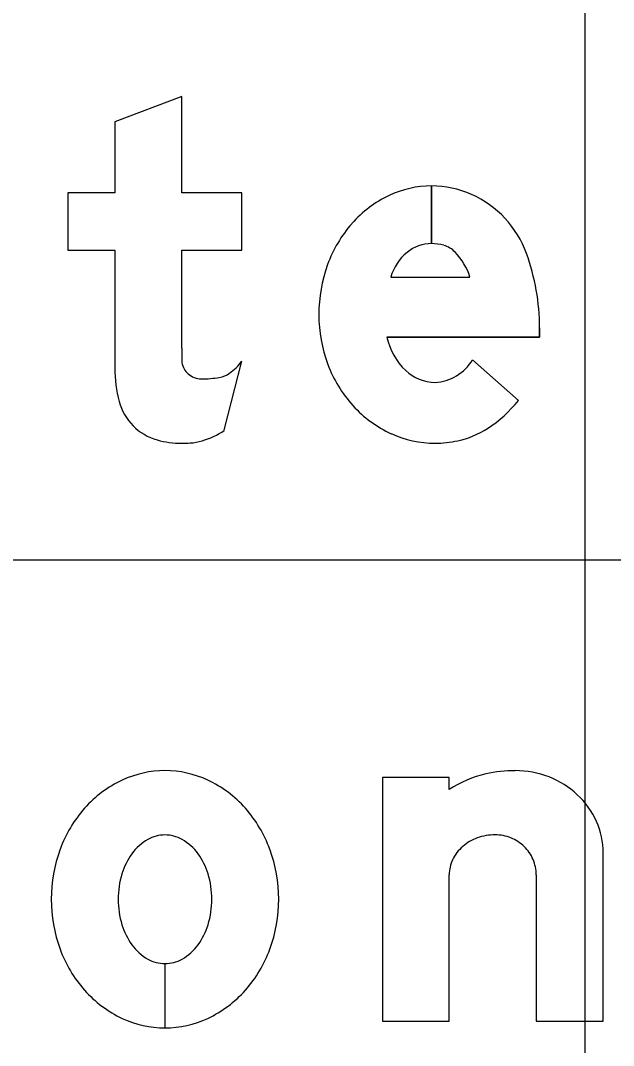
# Model space of a CAD drawing. Extents: x 2193008 to 2198143, y 1236112 to 1237864.
# Drawn here: x 2196625.301 to 2196626.777, y 1237302.897 to 1237305.451 of the extents above; entities that cross this region are included whole.
import ezdxf

# ---------------------------------------------------------------- set-up
doc = ezdxf.new("R2010")
doc.units = 0
for name, color, linetype in [('GSBWFILL', 7, 'Continuous'), ('GSCOLORFILL', 7, 'Continuous'), ('GSOUTLINE', 7, 'Continuous'), ('M-ROADS', 7, 'Continuous')]:
    doc.layers.add(name, color=color, linetype=linetype)

msp = doc.modelspace()

# ---------------------------------------------------------------- linework, layer by layer
at = {"layer": 'GSBWFILL'}
for p, q in [((2196626.3243, 1237305.0387), (2196626.3243, 1237304.8951)), ((2196626.3243, 1237304.8951), (2196626.3243, 1237305.0387)), ((2196626.2227, 1237304.8117), (2196626.4199, 1237304.8117)), ((2196625.8084, 1237304.4299), (2196625.8522, 1237304.6022)), ((2196626.4266, 1237304.6055), (2196626.5405, 1237304.5046)), ((2196626.5848, 1237303.3226), (2196626.5848, 1237302.9575)), ((2196625.6607, 1237303.1011), (2196625.6607, 1237302.9408)), ((2196625.6608, 1237302.9408), (2196625.6608, 1237303.1011))]:
    msp.add_line(p, q, dxfattribs=at)
for points in [[(2196625.7024, 1237304.635), (2196625.7024, 1237304.8785), (2196625.8522, 1237304.8785), (2196625.8522, 1237305.0221), (2196625.7024, 1237305.0221), (2196625.7024, 1237305.2614), (2196625.5359, 1237305.1983), (2196625.5359, 1237305.0221), (2196625.4193, 1237305.0221), (2196625.4193, 1237304.8785), (2196625.5359, 1237304.8785), (2196625.5359, 1237304.5847)], [(2196626.5931, 1237304.6856), (2196626.5931, 1237304.6619), (2196626.2132, 1237304.6619)], [(2196626.3684, 1237303.5352), (2196626.3684, 1237303.5652), (2196626.2019, 1237303.5652), (2196626.2019, 1237302.9575), (2196626.3684, 1237302.9575), (2196626.3684, 1237303.3226)], [(2196626.5848, 1237302.9575), (2196626.7513, 1237302.9575), (2196626.7513, 1237303.3774)]]:
    msp.add_lwpolyline(points, dxfattribs=at)
for centre, radius, start, end in [((2196626.3243, 1237304.7922), 0.2466, 90, 115.3224), ((2196626.3243, 1237304.7922), 0.2466, 66.2413, 89.9903), ((2196626.318, 1237304.7824), 0.2581, 19.9901, 65.8469), ((2196626.3412, 1237304.7564), 0.2862, 115.3224, 138.8015), ((2196626.3676, 1237304.7332), 0.3213, 138.8015, 160.0695), ((2196626.3243, 1237304.7986), 0.0965, 90, 129.2086), ((2196626.3243, 1237304.7832), 0.1119, 74.2341, 89.9787), ((2196626.3377, 1237304.8308), 0.0624, 43.3306, 74.2341), ((2196626.3478, 1237304.7736), 0.1308, 130.2868, 163.0777), ((2196626.2633, 1237304.7606), 0.1648, 18.0656, 43.3306), ((2196626.052, 1237304.6856), 0.5411, 0, 19.9901), ((2196626.409, 1237304.7182), 0.3653, 160.0695, 180), ((2196626.3981, 1237304.7182), 0.3544, 180, 200.5021), ((2196626.3732, 1237304.6972), 0.1638, 192.4467, 226.2893), ((2196626.7446, 1237304.635), 1.0423, 180, 182.0173), ((2196625.8589, 1237304.5847), 0.3231, 180, 194.8913), ((2196625.7502, 1237304.6064), 0.0479, 189.7434, 227.9584), ((2196625.7426, 1237304.6839), 0.1367, 305.2189, 323.2877), ((2196626.3663, 1237304.7064), 0.3205, 200.5021, 222.0738), ((2196626.3249, 1237304.6683), 0.1195, 273.8929, 328.2838), ((2196625.7517, 1237304.6081), 0.0501, 227.9584, 270), ((2196625.7517, 1237304.8209), 0.2629, 270, 279.6927), ((2196625.7855, 1237304.6232), 0.0624, 279.6927, 305.2189), ((2196626.3345, 1237304.6574), 0.1083, 226.5476, 269.2365), ((2196626.2965, 1237304.6958), 0.31, 302.591, 321.9228), ((2196625.6775, 1237304.5364), 0.1353, 194.8913, 254.4117), ((2196626.3461, 1237304.688), 0.2932, 222.0738, 245.3524), ((2196625.697, 1237304.5936), 0.1981, 286.3959, 304.22), ((2196626.3402, 1237304.6274), 0.2289, 282.4743, 302.591), ((2196625.7024, 1237304.6257), 0.228, 254.4117, 270), ((2196625.7147, 1237304.5334), 0.1353, 273.675, 286.3959), ((2196626.333, 1237304.6597), 0.2619, 245.3524, 270), ((2196626.333, 1237304.6597), 0.2619, 270, 282.4743), ((2196625.7024, 1237304.726), 0.3283, 270, 273.675)]:
    msp.add_arc(centre, radius, start, end, dxfattribs=at)
for centre, major_axis, start_param, end_param in [((2196625.6607, 1237303.331), (0, 0.2509), 0, 0.438571), ((2196625.6607, 1237303.331), (0, 0.2509), 5.844614, 6.283185), ((2196626.5294, 1237303.2823), (0, 0.2998), 0.235088, 0.567132), ((2196626.5323, 1237303.2488), (0, 0.333), 0, 0.219986), ((2196626.5323, 1237303.3475), (0, 0.2344), 5.914285, 6.283185), ((2196626.5379, 1237303.3621), (0, 0.2187), 5.532258, 5.914285), ((2196625.6766, 1237303.2973), (0, 0.2881), 0.438571, 0.847388), ((2196625.6449, 1237303.2973), (0, 0.2881), 5.435798, 5.844614), ((2196626.5466, 1237303.3714), (0, 0.206), 5.130076, 5.532258), ((2196625.7012, 1237303.2755), (0, 0.321), 0.847388, 1.220117), ((2196625.6203, 1237303.2755), (0, 0.321), 5.063069, 5.435798), ((2196626.5602, 1237303.3774), (0, 0.1912), 4.712389, 5.130076), ((2196625.6811, 1237303.2999), (0, 0.1271), 0.517724, 0.942), ((2196625.6607, 1237303.3357), (0, 0.086), 0, 0.517724), ((2196625.6607, 1237303.3357), (0, 0.086), 5.765461, 6.283185), ((2196625.6404, 1237303.2999), (0, 0.1271), 5.341185, 5.765461), ((2196626.477, 1237303.3064), (0, 0.1146), 0.345704, 0.715718), ((2196626.4826, 1237303.2909), (0, 0.1311), 0, 0.345704), ((2196626.4826, 1237303.3168), (0, 0.1052), 5.900624, 6.283185), ((2196626.4837, 1237303.3196), (0, 0.1021), 5.51227, 5.900624), ((2196625.7399, 1237303.2614), (0, 0.3622), 1.220117, 1.570796), ((2196625.5816, 1237303.2614), (0, 0.3622), 4.712389, 5.063069), ((2196626.4684, 1237303.3163), (0, 0.1015), 0.715718, 1.126231), ((2196626.4855, 1237303.3214), (0, 0.0995), 5.115435, 5.51227), ((2196625.7132, 1237303.2766), (0, 0.1667), 0.942, 1.278197), ((2196625.6083, 1237303.2766), (0, 0.1667), 5.004989, 5.341185), ((2196626.4551, 1237303.3226), (0, 0.0867), 1.126231, 1.570796), ((2196626.4883, 1237303.3226), (0, 0.0965), 4.712389, 5.115435), ((2196625.7638, 1237303.2614), (0, 0.2196), 1.278197, 1.570796), ((2196625.5577, 1237303.2614), (0, 0.2196), 4.712389, 5.004989), ((2196625.7399, 1237303.2614), (0, 0.3622), 1.570796, 1.921476), ((2196625.7638, 1237303.2614), (0, 0.2196), 1.570796, 1.863396), ((2196625.5577, 1237303.2614), (0, 0.2196), 4.419789, 4.712389), ((2196625.5816, 1237303.2614), (0, 0.3622), 4.361709, 4.712389), ((2196625.7132, 1237303.2461), (0, 0.1667), 1.863396, 2.199593), ((2196625.6083, 1237303.2461), (0, 0.1667), 4.083593, 4.419789), ((2196625.7012, 1237303.2472), (0, 0.321), 1.921476, 2.294205), ((2196625.6811, 1237303.2228), (0, 0.1271), 2.199593, 2.623869), ((2196625.6404, 1237303.2228), (0, 0.1271), 3.659317, 4.083593), ((2196625.6203, 1237303.2472), (0, 0.321), 3.98898, 4.361709), ((2196625.6607, 1237303.1871), (0, 0.086), 2.623869, 3.141593), ((2196625.6607, 1237303.1871), (0, 0.086), 3.142077, 3.659317), ((2196625.6766, 1237303.2254), (0, 0.2881), 2.294205, 2.703022), ((2196625.6449, 1237303.2254), (0, 0.2881), 3.580164, 3.98898), ((2196625.6607, 1237303.1917), (0, 0.2509), 2.703022, 3.141593), ((2196625.6607, 1237303.1917), (0, 0.2509), 3.141759, 3.580164)]:
    msp.add_ellipse(centre, major_axis=major_axis, ratio=0.999998, start_param=start_param, end_param=end_param, dxfattribs=at)
at = {"layer": 'GSCOLORFILL'}
for p, q in [((2196626.3243, 1237305.0387), (2196626.3243, 1237304.8951)), ((2196626.3243, 1237304.8951), (2196626.3243, 1237305.0387)), ((2196626.2227, 1237304.8117), (2196626.4199, 1237304.8117)), ((2196625.8084, 1237304.4299), (2196625.8522, 1237304.6022)), ((2196626.4266, 1237304.6055), (2196626.5405, 1237304.5046)), ((2196626.5848, 1237303.3226), (2196626.5848, 1237302.9575)), ((2196625.6607, 1237303.1011), (2196625.6607, 1237302.9408)), ((2196625.6608, 1237302.9408), (2196625.6608, 1237303.1011))]:
    msp.add_line(p, q, dxfattribs=at)
for points in [[(2196625.7024, 1237304.635), (2196625.7024, 1237304.8785), (2196625.8522, 1237304.8785), (2196625.8522, 1237305.0221), (2196625.7024, 1237305.0221), (2196625.7024, 1237305.2614), (2196625.5359, 1237305.1983), (2196625.5359, 1237305.0221), (2196625.4193, 1237305.0221), (2196625.4193, 1237304.8785), (2196625.5359, 1237304.8785), (2196625.5359, 1237304.5847)], [(2196626.5931, 1237304.6856), (2196626.5931, 1237304.6619), (2196626.2132, 1237304.6619)], [(2196626.3684, 1237303.5352), (2196626.3684, 1237303.5652), (2196626.2019, 1237303.5652), (2196626.2019, 1237302.9575), (2196626.3684, 1237302.9575), (2196626.3684, 1237303.3226)], [(2196626.5848, 1237302.9575), (2196626.7513, 1237302.9575), (2196626.7513, 1237303.3774)]]:
    msp.add_lwpolyline(points, dxfattribs=at)
for centre, radius, start, end in [((2196626.3243, 1237304.7922), 0.2466, 90, 115.3224), ((2196626.3243, 1237304.7922), 0.2466, 66.2413, 89.9903), ((2196626.318, 1237304.7824), 0.2581, 19.9901, 65.8469), ((2196626.3412, 1237304.7564), 0.2862, 115.3224, 138.8015), ((2196626.3676, 1237304.7332), 0.3213, 138.8015, 160.0695), ((2196626.3243, 1237304.7986), 0.0965, 90, 129.2086), ((2196626.3243, 1237304.7832), 0.1119, 74.2341, 89.9787), ((2196626.3377, 1237304.8308), 0.0624, 43.3306, 74.2341), ((2196626.3478, 1237304.7736), 0.1308, 130.2868, 163.0777), ((2196626.2633, 1237304.7606), 0.1648, 18.0656, 43.3306), ((2196626.052, 1237304.6856), 0.5411, 0, 19.9901), ((2196626.409, 1237304.7182), 0.3653, 160.0695, 180), ((2196626.3981, 1237304.7182), 0.3544, 180, 200.5021), ((2196626.3732, 1237304.6972), 0.1638, 192.4467, 226.2893), ((2196626.7446, 1237304.635), 1.0423, 180, 182.0173), ((2196625.8589, 1237304.5847), 0.3231, 180, 194.8913), ((2196625.7502, 1237304.6064), 0.0479, 189.7434, 227.9584), ((2196625.7426, 1237304.6839), 0.1367, 305.2189, 323.2877), ((2196626.3663, 1237304.7064), 0.3205, 200.5021, 222.0738), ((2196626.3249, 1237304.6683), 0.1195, 273.8929, 328.2838), ((2196625.7517, 1237304.6081), 0.0501, 227.9584, 270), ((2196625.7517, 1237304.8209), 0.2629, 270, 279.6927), ((2196625.7855, 1237304.6232), 0.0624, 279.6927, 305.2189), ((2196626.3345, 1237304.6574), 0.1083, 226.5476, 269.2365), ((2196626.2965, 1237304.6958), 0.31, 302.591, 321.9228), ((2196625.6775, 1237304.5364), 0.1353, 194.8913, 254.4117), ((2196626.3461, 1237304.688), 0.2932, 222.0738, 245.3524), ((2196625.697, 1237304.5936), 0.1981, 286.3959, 304.22), ((2196626.3402, 1237304.6274), 0.2289, 282.4743, 302.591), ((2196625.7024, 1237304.6257), 0.228, 254.4117, 270), ((2196625.7147, 1237304.5334), 0.1353, 273.675, 286.3959), ((2196626.333, 1237304.6597), 0.2619, 245.3524, 270), ((2196626.333, 1237304.6597), 0.2619, 270, 282.4743), ((2196625.7024, 1237304.726), 0.3283, 270, 273.675)]:
    msp.add_arc(centre, radius, start, end, dxfattribs=at)
for centre, major_axis, start_param, end_param in [((2196625.6607, 1237303.331), (0, 0.2509), 0, 0.438571), ((2196625.6607, 1237303.331), (0, 0.2509), 5.844614, 6.283185), ((2196626.5294, 1237303.2823), (0, 0.2998), 0.235088, 0.567132), ((2196626.5323, 1237303.2488), (0, 0.333), 0, 0.219986), ((2196626.5323, 1237303.3475), (0, 0.2344), 5.914285, 6.283185), ((2196626.5379, 1237303.3621), (0, 0.2187), 5.532258, 5.914285), ((2196625.6766, 1237303.2973), (0, 0.2881), 0.438571, 0.847388), ((2196625.6449, 1237303.2973), (0, 0.2881), 5.435798, 5.844614), ((2196626.5466, 1237303.3714), (0, 0.206), 5.130076, 5.532258), ((2196625.7012, 1237303.2755), (0, 0.321), 0.847388, 1.220117), ((2196625.6203, 1237303.2755), (0, 0.321), 5.063069, 5.435798), ((2196626.5602, 1237303.3774), (0, 0.1912), 4.712389, 5.130076), ((2196625.6811, 1237303.2999), (0, 0.1271), 0.517724, 0.942), ((2196625.6607, 1237303.3357), (0, 0.086), 0, 0.517724), ((2196625.6607, 1237303.3357), (0, 0.086), 5.765461, 6.283185), ((2196625.6404, 1237303.2999), (0, 0.1271), 5.341185, 5.765461), ((2196626.477, 1237303.3064), (0, 0.1146), 0.345704, 0.715718), ((2196626.4826, 1237303.2909), (0, 0.1311), 0, 0.345704), ((2196626.4826, 1237303.3168), (0, 0.1052), 5.900624, 6.283185), ((2196626.4837, 1237303.3196), (0, 0.1021), 5.51227, 5.900624), ((2196625.7399, 1237303.2614), (0, 0.3622), 1.220117, 1.570796), ((2196625.5816, 1237303.2614), (0, 0.3622), 4.712389, 5.063069), ((2196626.4684, 1237303.3163), (0, 0.1015), 0.715718, 1.126231), ((2196626.4855, 1237303.3214), (0, 0.0995), 5.115435, 5.51227), ((2196625.7132, 1237303.2766), (0, 0.1667), 0.942, 1.278197), ((2196625.6083, 1237303.2766), (0, 0.1667), 5.004989, 5.341185), ((2196626.4551, 1237303.3226), (0, 0.0867), 1.126231, 1.570796), ((2196626.4883, 1237303.3226), (0, 0.0965), 4.712389, 5.115435), ((2196625.7638, 1237303.2614), (0, 0.2196), 1.278197, 1.570796), ((2196625.5577, 1237303.2614), (0, 0.2196), 4.712389, 5.004989), ((2196625.7399, 1237303.2614), (0, 0.3622), 1.570796, 1.921476), ((2196625.7638, 1237303.2614), (0, 0.2196), 1.570796, 1.863396), ((2196625.5577, 1237303.2614), (0, 0.2196), 4.419789, 4.712389), ((2196625.5816, 1237303.2614), (0, 0.3622), 4.361709, 4.712389), ((2196625.7132, 1237303.2461), (0, 0.1667), 1.863396, 2.199593), ((2196625.6083, 1237303.2461), (0, 0.1667), 4.083593, 4.419789), ((2196625.7012, 1237303.2472), (0, 0.321), 1.921476, 2.294205), ((2196625.6811, 1237303.2228), (0, 0.1271), 2.199593, 2.623869), ((2196625.6404, 1237303.2228), (0, 0.1271), 3.659317, 4.083593), ((2196625.6203, 1237303.2472), (0, 0.321), 3.98898, 4.361709), ((2196625.6607, 1237303.1871), (0, 0.086), 2.623869, 3.141593), ((2196625.6607, 1237303.1871), (0, 0.086), 3.142077, 3.659317), ((2196625.6766, 1237303.2254), (0, 0.2881), 2.294205, 2.703022), ((2196625.6449, 1237303.2254), (0, 0.2881), 3.580164, 3.98898), ((2196625.6607, 1237303.1917), (0, 0.2509), 2.703022, 3.141593), ((2196625.6607, 1237303.1917), (0, 0.2509), 3.141759, 3.580164)]:
    msp.add_ellipse(centre, major_axis=major_axis, ratio=0.999998, start_param=start_param, end_param=end_param, dxfattribs=at)
at = {"layer": 'GSOUTLINE'}
for p, q in [((2196626.2227, 1237304.8117), (2196626.4199, 1237304.8117)), ((2196625.8084, 1237304.4299), (2196625.8522, 1237304.6022)), ((2196626.5405, 1237304.5046), (2196626.4266, 1237304.6055)), ((2196626.5848, 1237303.3226), (2196626.5848, 1237302.9575))]:
    msp.add_line(p, q, dxfattribs=at)
for points in [[(2196625.7024, 1237304.635), (2196625.7024, 1237304.8785), (2196625.8522, 1237304.8785), (2196625.8522, 1237305.0221), (2196625.7024, 1237305.0221), (2196625.7024, 1237305.2614), (2196625.5359, 1237305.1983), (2196625.5359, 1237305.0221), (2196625.4193, 1237305.0221), (2196625.4193, 1237304.8785), (2196625.5359, 1237304.8785), (2196625.5359, 1237304.5847)], [(2196626.2132, 1237304.6619), (2196626.5931, 1237304.6619), (2196626.5931, 1237304.6856)], [(2196626.3684, 1237303.5352), (2196626.3684, 1237303.5652), (2196626.2019, 1237303.5652), (2196626.2019, 1237302.9575), (2196626.3684, 1237302.9575), (2196626.3684, 1237303.3226)], [(2196626.5848, 1237302.9575), (2196626.7513, 1237302.9575), (2196626.7513, 1237303.3774)]]:
    msp.add_lwpolyline(points, dxfattribs=at)
for centre, radius, start, end in [((2196626.3243, 1237304.7922), 0.2466, 90, 115.3224), ((2196626.3243, 1237304.7922), 0.2466, 66.2413, 90), ((2196626.318, 1237304.7824), 0.2581, 19.9901, 65.8469), ((2196626.3412, 1237304.7564), 0.2862, 115.3224, 138.8015), ((2196626.3676, 1237304.7332), 0.3213, 138.8015, 160.0695), ((2196626.3243, 1237304.7986), 0.0965, 90, 129.2086), ((2196626.3243, 1237304.7832), 0.1119, 74.2341, 90), ((2196626.3377, 1237304.8308), 0.0624, 43.3306, 74.2341), ((2196626.3478, 1237304.7736), 0.1308, 130.2868, 163.0777), ((2196626.2633, 1237304.7606), 0.1648, 18.0656, 43.3306), ((2196626.052, 1237304.6856), 0.5411, 0, 19.9901), ((2196626.409, 1237304.7182), 0.3653, 160.0695, 180), ((2196626.3981, 1237304.7182), 0.3544, 180, 200.5021), ((2196626.3732, 1237304.6972), 0.1638, 192.4467, 226.2893), ((2196626.7446, 1237304.635), 1.0423, 180, 182.0173), ((2196625.8589, 1237304.5847), 0.3231, 180, 194.8913), ((2196625.7502, 1237304.6064), 0.0479, 189.7434, 227.9584), ((2196625.7426, 1237304.6839), 0.1367, 305.2189, 323.2877), ((2196626.3663, 1237304.7064), 0.3205, 200.5021, 222.0738), ((2196626.3249, 1237304.6683), 0.1195, 273.8929, 328.2838), ((2196625.7517, 1237304.6081), 0.0501, 227.9584, 270), ((2196625.7517, 1237304.8209), 0.2629, 270, 279.6927), ((2196625.7855, 1237304.6232), 0.0624, 279.6927, 305.2189), ((2196626.3345, 1237304.6574), 0.1083, 226.5476, 269.2365), ((2196626.2965, 1237304.6958), 0.31, 302.591, 321.9228), ((2196625.6775, 1237304.5364), 0.1353, 194.8913, 254.4117), ((2196626.3461, 1237304.688), 0.2932, 222.0738, 245.3524), ((2196625.697, 1237304.5936), 0.1981, 286.3959, 304.22), ((2196626.3402, 1237304.6274), 0.2289, 282.4743, 302.591), ((2196625.7024, 1237304.6257), 0.228, 254.4117, 270), ((2196625.7147, 1237304.5334), 0.1353, 273.675, 286.3959), ((2196626.333, 1237304.6597), 0.2619, 245.3524, 270), ((2196626.333, 1237304.6597), 0.2619, 270, 282.4743), ((2196625.7024, 1237304.726), 0.3283, 270, 273.675)]:
    msp.add_arc(centre, radius, start, end, dxfattribs=at)
for centre, major_axis, start_param, end_param in [((2196625.6607, 1237303.331), (0, 0.2509), 0, 0.438571), ((2196625.6607, 1237303.331), (0, 0.2509), 5.844614, 6.283185), ((2196626.5294, 1237303.2823), (0, 0.2998), 0.235088, 0.567132), ((2196626.5323, 1237303.2488), (0, 0.333), 0, 0.219986), ((2196626.5323, 1237303.3475), (0, 0.2344), 5.914285, 6.283185), ((2196626.5379, 1237303.3621), (0, 0.2187), 5.532258, 5.914285), ((2196625.6766, 1237303.2973), (0, 0.2881), 0.438571, 0.847388), ((2196625.6449, 1237303.2973), (0, 0.2881), 5.435798, 5.844614), ((2196626.5466, 1237303.3714), (0, 0.206), 5.130076, 5.532258), ((2196625.7012, 1237303.2755), (0, 0.321), 0.847388, 1.220117), ((2196625.6203, 1237303.2755), (0, 0.321), 5.063069, 5.435798), ((2196626.5602, 1237303.3774), (0, 0.1912), 4.712389, 5.130076), ((2196625.6811, 1237303.2999), (0, 0.1271), 0.517724, 0.942), ((2196625.6607, 1237303.3357), (0, 0.086), 0, 0.517724), ((2196625.6607, 1237303.3357), (0, 0.086), 5.765461, 6.283185), ((2196625.6404, 1237303.2999), (0, 0.1271), 5.341185, 5.765461), ((2196626.477, 1237303.3064), (0, 0.1146), 0.345704, 0.715718), ((2196626.4826, 1237303.2909), (0, 0.1311), 0, 0.345704), ((2196626.4826, 1237303.3168), (0, 0.1052), 5.900624, 6.283185), ((2196626.4837, 1237303.3196), (0, 0.1021), 5.51227, 5.900624), ((2196625.7399, 1237303.2614), (0, 0.3622), 1.220117, 1.570796), ((2196625.5816, 1237303.2614), (0, 0.3622), 4.712389, 5.063069), ((2196626.4684, 1237303.3163), (0, 0.1015), 0.715718, 1.126231), ((2196626.4855, 1237303.3214), (0, 0.0995), 5.115435, 5.51227), ((2196625.7132, 1237303.2766), (0, 0.1667), 0.942, 1.278197), ((2196625.6083, 1237303.2766), (0, 0.1667), 5.004989, 5.341185), ((2196626.4551, 1237303.3226), (0, 0.0867), 1.126231, 1.570796), ((2196626.4883, 1237303.3226), (0, 0.0965), 4.712389, 5.115435), ((2196625.7638, 1237303.2614), (0, 0.2196), 1.278197, 1.570796), ((2196625.5577, 1237303.2614), (0, 0.2196), 4.712389, 5.004989), ((2196625.7399, 1237303.2614), (0, 0.3622), 1.570796, 1.921476), ((2196625.7638, 1237303.2614), (0, 0.2196), 1.570796, 1.863396), ((2196625.5577, 1237303.2614), (0, 0.2196), 4.419789, 4.712389), ((2196625.5816, 1237303.2614), (0, 0.3622), 4.361709, 4.712389), ((2196625.7132, 1237303.2461), (0, 0.1667), 1.863396, 2.199593), ((2196625.6083, 1237303.2461), (0, 0.1667), 4.083593, 4.419789), ((2196625.7012, 1237303.2472), (0, 0.321), 1.921476, 2.294205), ((2196625.6811, 1237303.2228), (0, 0.1271), 2.199593, 2.623869), ((2196625.6404, 1237303.2228), (0, 0.1271), 3.659317, 4.083593), ((2196625.6203, 1237303.2472), (0, 0.321), 3.98898, 4.361709), ((2196625.6607, 1237303.1871), (0, 0.086), 2.623869, 3.141593), ((2196625.6607, 1237303.1871), (0, 0.086), 3.141593, 3.659317), ((2196625.6766, 1237303.2254), (0, 0.2881), 2.294205, 2.703022), ((2196625.6449, 1237303.2254), (0, 0.2881), 3.580164, 3.98898), ((2196625.6607, 1237303.1917), (0, 0.2509), 2.703022, 3.141593), ((2196625.6607, 1237303.1917), (0, 0.2509), 3.141593, 3.580164)]:
    msp.add_ellipse(centre, major_axis=major_axis, ratio=0.999998, start_param=start_param, end_param=end_param, dxfattribs=at)
at = {"layer": 'M-ROADS'}
for p, q in [((2196626.7065, 1237258.1062), (2196626.7065, 1237318.1062)), ((2196734.7065, 1237304.1062), (2196604.7065, 1237304.1062))]:
    msp.add_line(p, q, dxfattribs=at)

doc.saveas('drawing.dxf')
